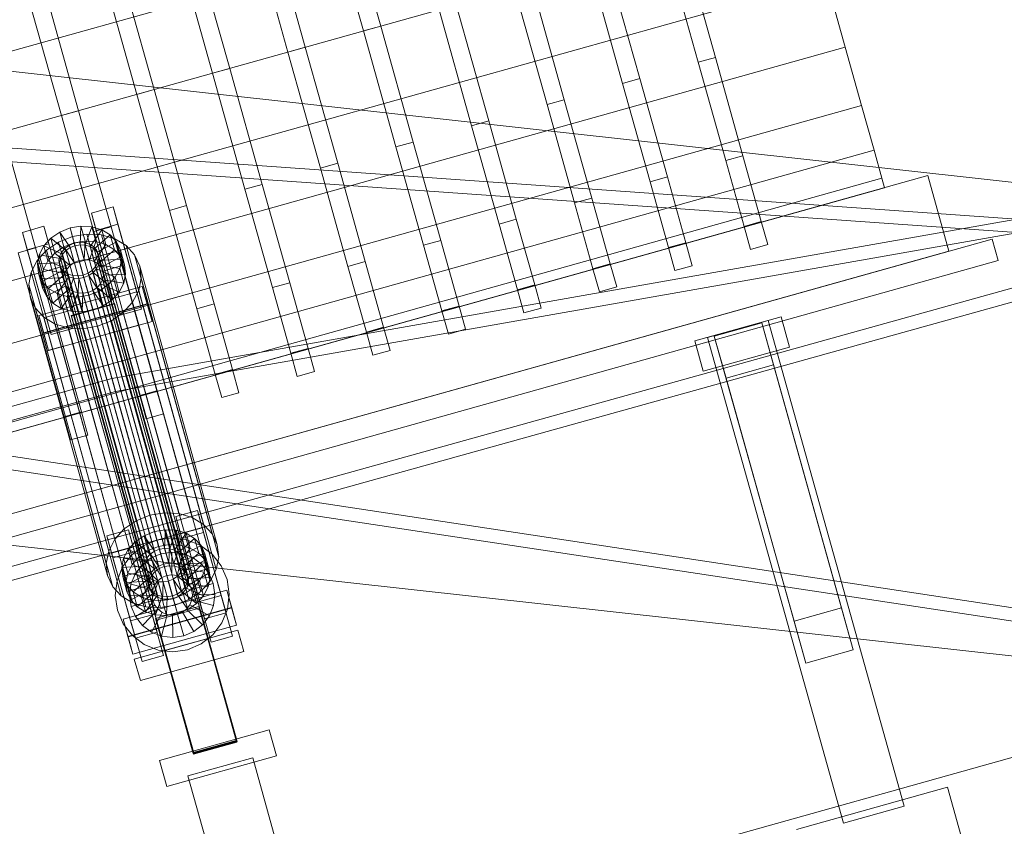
# Model space of a CAD drawing. Header units: millimetres. Extents: x -4738 to 65662, y -68080 to 6847.
# Tile 796 of 1056: x 9404 to 9844, y 2657 to 3016. Entities that reach past the tile are written whole.
import ezdxf

# ---------------------------------------------------------------- set-up
doc = ezdxf.new("R2010")
doc.units = ezdxf.units.MM
for name, color, linetype, lineweight in [('COTAS_O', 1, 'Continuous', 0), ('COTAS_P', 1, 'Continuous', 0), ('lateral_C01', 7, 'Continuous', 0)]:
    doc.layers.add(name, color=color, linetype=linetype, lineweight=lineweight)
doc.dimstyles.new('R19_100', dxfattribs={"dimtxt": 250, "dimasz": 150, "dimexe": 150, "dimexo": 80, "dimgap": 100, "dimtad": 1, "dimtih": 1, "dimtoh": 1, "dimdsep": 46, "dimcen": 0.09, "dimadec": 0, "dimazin": 0, "dimtfac": 1, "dimtdec": 4, "dimtofl": 0, "dimtmove": 0, "dimatfit": 3, "dimfxl": 1, "dimtolj": 1, "dimtzin": 0, "dimarcsym": 0})

# ---------------------------------------------------------------- blocks, each defined once
blk = doc.blocks.new('DIM_R31_1')
at = {"layer": 'COTAS_P'}
for p, q in [((9950.73, 3666.67), (9794.15, 3669.56)), ((807.35, 1106.67), (9950.73, 3666.67)), ((9950.73, 3666.67), (9818.41, 3582.9)), ((10193.38, 2800), (9950.73, 3666.67)), ((807.35, 1106.67), (939.66, 1190.45)), ((1050, 240), (807.35, 1106.67)), ((807.35, 1106.67), (963.92, 1103.78))]:
    blk.add_line(p, q, dxfattribs=at)
blk.add_text('9495 P', height=250, rotation=15.6414, dxfattribs=at).set_placement((5352.08, 2482.97))
blk = doc.blocks.new('DIM_R31_25')
at = {"layer": 'COTAS_O'}
for p, q in [((9808.38, 2300), (10508.38, 2300)), ((10508.38, 2300), (10463.38, 2150)), ((10508.38, 1100), (10508.38, 2300)), ((10508.38, 2300), (10553.38, 2150)), ((10508.38, 1100), (10463.38, 1250)), ((10508.38, 1100), (10553.38, 1250)), ((9808.38, 1100), (10508.38, 1100))]:
    blk.add_line(p, q, dxfattribs=at)
blk.add_text('1200 O', height=250, rotation=90, dxfattribs=at).set_placement((10408.38, 1700))

msp = doc.modelspace()

# ---------------------------------------------------------------- linework, layer by layer
at = {"layer": 'lateral_C01'}
for p, q in [((9283.941, 2969.733), (9746.165, 3099.148)), ((9755.237, 3066.748), (9293.012, 2937.332)), ((9557.828, 3011.476), (9543.342, 3063.215)), ((9565.532, 3013.633), (9551.046, 3065.372)), ((9524.125, 3002.04), (9509.638, 3053.779)), ((9531.828, 3004.197), (9517.342, 3055.936)), ((9707.13, 2997.483), (9692.644, 3049.223)), ((9700.348, 3051.379), (9714.834, 2999.64)), ((9490.421, 2992.603), (9475.935, 3044.342)), ((9498.124, 2994.76), (9483.638, 3046.499)), ((9666.644, 3041.943), (9681.13, 2990.204)), ((9464.42, 2985.324), (9449.934, 3037.063)), ((9673.426, 2988.047), (9658.94, 3039.786)), ((9302.084, 2904.932), (9764.308, 3034.347)), ((9456.717, 2983.167), (9442.231, 3034.906)), ((9632.94, 3032.506), (9647.426, 2980.767)), ((9764.308, 3034.347), (9772.762, 3004.155)), ((9430.717, 2975.887), (9416.23, 3027.626)), ((9639.722, 2978.61), (9625.236, 3030.349)), ((9423.013, 2973.73), (9408.527, 3025.469)), ((9599.236, 3023.07), (9613.722, 2971.331)), ((9606.018, 2969.174), (9591.532, 3020.913)), ((9208.272, 3014.733), (10204.939, 2904.362)), ((9565.532, 3013.633), (9557.828, 3011.476)), ((9565.532, 3013.633), (9580.018, 2961.894)), ((9572.314, 2959.737), (9557.828, 3011.476)), ((9310.537, 2874.739), (9772.762, 3004.155)), ((9531.828, 3004.197), (9524.125, 3002.04)), ((9538.611, 2950.301), (9524.125, 3002.04)), ((9531.828, 3004.197), (9546.314, 2952.458)), ((9772.762, 3004.155), (9780.021, 2978.228)), ((9707.13, 2997.483), (9714.834, 2999.64)), ((9707.13, 2997.483), (9719.411, 2953.621)), ((9714.834, 2999.64), (9727.114, 2955.778)), ((9498.124, 2994.76), (9490.421, 2992.603)), ((9504.907, 2940.864), (9490.421, 2992.603)), ((9498.124, 2994.76), (9512.61, 2943.021)), ((9673.426, 2988.047), (9681.13, 2990.204)), ((9673.426, 2988.047), (9685.707, 2944.185)), ((9681.13, 2990.204), (9693.411, 2946.342)), ((9464.42, 2985.324), (9456.717, 2983.167)), ((9471.203, 2931.428), (9456.717, 2983.167)), ((9464.42, 2985.324), (9478.907, 2933.585)), ((10143.539, 2979.197), (9445.582, 2856.506)), ((9464.026, 2790.194), (10143.539, 2979.197)), ((9639.722, 2978.61), (9647.426, 2980.767)), ((9639.722, 2978.61), (9652.003, 2934.748)), ((9647.426, 2980.767), (9659.707, 2936.905)), ((9317.796, 2848.812), (9780.021, 2978.228)), ((9430.717, 2975.887), (9423.013, 2973.73)), ((9430.717, 2975.887), (9445.203, 2924.148)), ((9780.021, 2978.228), (9785.591, 2958.333)), ((9201.146, 2973.215), (10200.626, 2902.745)), ((9437.499, 2921.991), (9423.013, 2973.73)), ((9447.19, 2850.726), (10145.146, 2973.417)), ((10145.146, 2973.417), (9465.634, 2784.414)), ((9606.018, 2969.174), (9613.722, 2971.331)), ((9613.722, 2971.331), (9626.003, 2927.468)), ((9200.724, 2967.229), (10200.204, 2896.76)), ((9397.013, 2966.451), (9411.499, 2914.711)), ((9606.018, 2969.174), (9618.299, 2925.312)), ((9572.314, 2959.737), (9580.018, 2961.894)), ((9580.018, 2961.894), (9592.299, 2918.032)), ((9323.366, 2828.918), (9785.591, 2958.333)), ((9572.314, 2959.737), (9584.595, 2915.875)), ((9785.591, 2958.333), (9789.093, 2945.827)), ((9538.611, 2950.301), (9546.314, 2952.458)), ((9546.314, 2952.458), (9558.595, 2908.595)), ((9719.411, 2953.621), (9727.114, 2955.778)), ((9719.411, 2953.621), (9727.616, 2924.313)), ((9727.114, 2955.778), (9735.32, 2926.47)), ((9538.611, 2950.301), (9550.891, 2906.438)), ((9308.803, 2806.754), (9809.546, 2946.954)), ((9326.868, 2816.412), (9789.093, 2945.827)), ((9685.707, 2944.185), (9693.411, 2946.342)), ((9685.707, 2944.185), (9693.913, 2914.877)), ((9693.411, 2946.342), (9701.616, 2917.034)), ((9789.093, 2945.827), (9790.287, 2941.562)), ((9818.983, 2913.25), (9809.546, 2946.954)), ((9328.062, 2812.146), (9790.287, 2941.562)), ((9504.907, 2940.864), (9512.61, 2943.021)), ((9504.907, 2940.864), (9517.187, 2897.002)), ((9512.61, 2943.021), (9524.891, 2899.159)), ((9652.003, 2934.748), (9659.707, 2936.905)), ((9652.003, 2934.748), (9660.209, 2905.44)), ((9659.707, 2936.905), (9667.912, 2907.597)), ((9436.437, 2930.254), (9446.067, 2932.95)), ((9438.589, 2922.517), (9436.437, 2930.254)), ((9436.437, 2930.254), (9447.07, 2892.399)), ((9446.067, 2932.95), (9448.219, 2925.213)), ((9456.7, 2895.095), (9446.067, 2932.95)), ((9471.203, 2931.428), (9478.907, 2933.585)), ((9471.203, 2931.428), (9483.484, 2887.565)), ((9478.907, 2933.585), (9491.187, 2889.722)), ((9618.299, 2925.312), (9626.003, 2927.468)), ((9626.003, 2927.468), (9634.209, 2898.161)), ((9727.616, 2924.313), (9735.32, 2926.47)), ((9735.32, 2926.47), (9738.202, 2916.179)), ((9405.622, 2921.626), (9415.252, 2924.322)), ((9407.774, 2913.889), (9405.622, 2921.626)), ((9405.622, 2921.626), (9416.255, 2883.771)), ((9415.252, 2924.322), (9417.404, 2916.586)), ((9425.885, 2886.468), (9415.252, 2924.322)), ((9418.3, 2919.012), (9422.292, 2921.744)), ((9422.292, 2921.744), (9426.884, 2923.581)), ((9426.924, 2914.824), (9422.292, 2921.744)), ((9422.292, 2921.744), (9424.137, 2915.113)), ((9426.884, 2923.581), (9431.763, 2924.396)), ((9429.099, 2915.694), (9426.884, 2923.581)), ((9426.884, 2923.581), (9428.729, 2916.949)), ((9431.41, 2916.08), (9431.763, 2924.396)), ((9431.763, 2924.396), (9436.596, 2924.134)), ((9431.763, 2924.396), (9433.608, 2917.765)), ((9433.7, 2915.957), (9436.596, 2924.134)), ((9435.812, 2915.331), (9441.054, 2922.814)), ((9436.596, 2924.134), (9441.054, 2922.814)), ((9436.596, 2924.134), (9438.441, 2917.503)), ((9437.499, 2921.991), (9445.203, 2924.148)), ((9437.499, 2921.991), (9449.78, 2878.129)), ((9448.219, 2925.213), (9438.589, 2922.517)), ((9449.222, 2884.663), (9438.589, 2922.517)), ((9441.054, 2922.814), (9444.834, 2920.525)), ((9441.054, 2922.814), (9442.899, 2916.183)), ((9445.203, 2924.148), (9457.483, 2880.286)), ((9448.219, 2925.213), (9458.851, 2887.359)), ((9618.299, 2925.312), (9626.505, 2896.004)), ((9727.616, 2924.313), (9730.498, 2914.022)), ((9106.386, 2713.735), (9838.242, 2918.642)), ((9415.179, 2915.57), (9418.3, 2919.012)), ((9416.45, 2913.679), (9421.787, 2917.331)), ((9425.033, 2913.53), (9418.3, 2919.012)), ((9418.3, 2919.012), (9420.144, 2912.381)), ((9421.787, 2917.331), (9427.926, 2919.786)), ((9421.787, 2917.331), (9456.37, 2792.997)), ((9428.729, 2916.949), (9424.137, 2915.113)), ((9427.926, 2919.786), (9434.448, 2920.876)), ((9427.926, 2919.786), (9462.509, 2795.452)), ((9433.608, 2917.765), (9428.729, 2916.949)), ((9428.729, 2916.949), (9430.944, 2909.063)), ((9428.792, 2916.799), (9431.103, 2917.186)), ((9431.103, 2917.186), (9433.392, 2917.062)), ((9431.103, 2917.186), (9471.219, 2772.957)), ((9433.608, 2917.765), (9433.255, 2909.449)), ((9433.392, 2917.062), (9435.504, 2916.436)), ((9433.392, 2917.062), (9473.509, 2772.834)), ((9438.441, 2917.503), (9433.608, 2917.765)), ((9434.448, 2920.876), (9440.909, 2920.527)), ((9434.448, 2920.876), (9469.031, 2796.541)), ((9438.441, 2917.503), (9435.544, 2909.325)), ((9437.602, 2914.247), (9444.834, 2920.525)), ((9442.899, 2916.183), (9438.441, 2917.503)), ((9438.948, 2912.777), (9447.677, 2917.423)), ((9440.909, 2920.527), (9446.869, 2918.762)), ((9440.909, 2920.527), (9475.492, 2796.192)), ((9444.834, 2920.525), (9447.677, 2917.423)), ((9444.834, 2920.525), (9446.678, 2913.894)), ((9446.869, 2918.762), (9451.921, 2915.701)), ((9446.869, 2918.762), (9481.452, 2794.427)), ((9447.677, 2917.423), (9449.389, 2913.719)), ((9447.677, 2917.423), (9449.521, 2910.792)), ((9584.595, 2915.875), (9592.299, 2918.032)), ((9592.299, 2918.032), (9600.505, 2888.724)), ((9693.913, 2914.877), (9701.616, 2917.034)), ((9701.616, 2917.034), (9704.498, 2906.742)), ((9840.938, 2909.013), (9838.242, 2918.642)), ((9318.239, 2773.05), (9818.983, 2913.25)), ((9403.795, 2912.555), (9411.499, 2914.711)), ((9403.795, 2912.555), (9416.076, 2868.692)), ((9417.404, 2916.586), (9407.774, 2913.889)), ((9418.407, 2876.035), (9407.774, 2913.889)), ((9411.499, 2914.711), (9423.78, 2870.849)), ((9412.278, 2909.077), (9416.45, 2913.679)), ((9413.143, 2911.652), (9415.179, 2915.57)), ((9423.555, 2911.9), (9415.179, 2915.57)), ((9415.179, 2915.57), (9417.024, 2908.938)), ((9416.45, 2913.679), (9451.033, 2789.344)), ((9417.404, 2916.586), (9428.036, 2878.731)), ((9424.137, 2915.113), (9420.144, 2912.381)), ((9422.283, 2911.149), (9423.248, 2913.005)), ((9423.248, 2913.005), (9424.726, 2914.635)), ((9423.248, 2913.005), (9463.364, 2768.777)), ((9425.033, 2913.53), (9423.555, 2911.9)), ((9424.137, 2915.113), (9428.769, 2908.193)), ((9424.726, 2914.635), (9426.617, 2915.93)), ((9424.726, 2914.635), (9464.842, 2770.407)), ((9426.924, 2914.824), (9425.033, 2913.53)), ((9426.878, 2906.899), (9425.033, 2913.53)), ((9426.617, 2915.93), (9428.792, 2916.799)), ((9426.617, 2915.93), (9466.733, 2771.701)), ((9429.099, 2915.694), (9426.924, 2914.824)), ((9428.769, 2908.193), (9426.924, 2914.824)), ((9428.792, 2916.799), (9468.908, 2772.571)), ((9431.41, 2916.08), (9429.099, 2915.694)), ((9430.944, 2909.063), (9429.099, 2915.694)), ((9433.7, 2915.957), (9431.41, 2916.08)), ((9433.255, 2909.449), (9431.41, 2916.08)), ((9435.812, 2915.331), (9433.7, 2915.957)), ((9435.544, 2909.325), (9433.7, 2915.957)), ((9435.504, 2916.436), (9437.294, 2915.352)), ((9435.504, 2916.436), (9475.621, 2772.208)), ((9437.602, 2914.247), (9435.812, 2915.331)), ((9437.656, 2908.7), (9435.812, 2915.331)), ((9437.294, 2915.352), (9438.641, 2913.883)), ((9437.294, 2915.352), (9477.411, 2771.124)), ((9438.948, 2912.777), (9437.602, 2914.247)), ((9439.446, 2907.616), (9437.602, 2914.247)), ((9442.899, 2916.183), (9437.656, 2908.7)), ((9438.641, 2913.883), (9439.452, 2912.128)), ((9438.641, 2913.883), (9478.757, 2769.654)), ((9439.76, 2911.023), (9438.948, 2912.777)), ((9440.793, 2906.146), (9438.948, 2912.777)), ((9446.678, 2913.894), (9439.446, 2907.616)), ((9449.389, 2913.719), (9439.76, 2911.023)), ((9446.678, 2913.894), (9442.899, 2916.183)), ((9449.521, 2910.792), (9446.678, 2913.894)), ((9451.234, 2907.088), (9449.389, 2913.719)), ((9449.389, 2913.719), (9449.855, 2909.667)), ((9451.921, 2915.701), (9455.722, 2911.554)), ((9451.921, 2915.701), (9486.505, 2791.367)), ((9584.595, 2915.875), (9592.801, 2886.567)), ((9693.913, 2914.877), (9696.794, 2904.585)), ((9730.498, 2914.022), (9738.202, 2916.179)), ((9109.083, 2704.105), (9840.938, 2909.013)), ((9409.557, 2903.84), (9412.278, 2909.077)), ((9412.278, 2909.077), (9446.861, 2784.742)), ((9412.331, 2907.527), (9413.143, 2911.652)), ((9422.591, 2910.044), (9413.143, 2911.652)), ((9413.143, 2911.652), (9414.988, 2905.021)), ((9417.024, 2908.938), (9414.988, 2905.021)), ((9420.144, 2912.381), (9417.024, 2908.938)), ((9417.024, 2908.938), (9425.399, 2905.268)), ((9420.144, 2912.381), (9426.878, 2906.899)), ((9421.898, 2909.195), (9422.283, 2911.149)), ((9422.119, 2907.275), (9421.898, 2909.195)), ((9421.898, 2909.195), (9462.015, 2764.967)), ((9422.591, 2910.044), (9422.206, 2908.09)), ((9422.283, 2911.149), (9462.4, 2766.921)), ((9423.555, 2911.9), (9422.591, 2910.044)), ((9424.435, 2903.413), (9422.591, 2910.044)), ((9425.399, 2905.268), (9423.555, 2911.9)), ((9426.878, 2906.899), (9428.769, 2908.193)), ((9428.769, 2908.193), (9430.944, 2909.063)), ((9430.944, 2909.063), (9433.255, 2909.449)), ((9433.255, 2909.449), (9435.544, 2909.325)), ((9435.544, 2909.325), (9437.656, 2908.7)), ((9437.656, 2908.7), (9439.446, 2907.616)), ((9439.288, 2908.254), (9438.324, 2906.399)), ((9439.673, 2910.209), (9439.288, 2908.254)), ((9439.288, 2908.254), (9479.404, 2764.026)), ((9439.452, 2912.128), (9439.673, 2910.209)), ((9479.569, 2767.9), (9439.452, 2912.128)), ((9439.595, 2907.149), (9439.98, 2909.103)), ((9439.673, 2910.209), (9479.789, 2765.98)), ((9439.76, 2911.023), (9441.604, 2904.392)), ((9439.98, 2909.103), (9439.76, 2911.023)), ((9439.98, 2909.103), (9449.855, 2909.667)), ((9441.825, 2902.472), (9439.98, 2909.103)), ((9449.521, 2910.792), (9440.793, 2906.146)), ((9449.855, 2909.667), (9449.043, 2905.541)), ((9451.234, 2907.088), (9449.521, 2910.792)), ((9449.855, 2909.667), (9451.7, 2903.035)), ((9455.722, 2911.554), (9458.012, 2906.603)), ((9455.722, 2911.554), (9490.305, 2787.22)), ((9550.891, 2906.438), (9558.595, 2908.595)), ((9558.595, 2908.595), (9566.801, 2879.288)), ((9408.47, 2898.325), (9409.557, 2903.84)), ((9409.557, 2903.84), (9444.14, 2779.505)), ((9422.206, 2908.09), (9412.331, 2907.527)), ((9412.331, 2907.527), (9414.175, 2900.895)), ((9412.797, 2903.474), (9412.331, 2907.527)), ((9422.426, 2906.17), (9412.797, 2903.474)), ((9414.988, 2905.021), (9414.175, 2900.895)), ((9423.238, 2904.416), (9414.509, 2899.77)), ((9414.988, 2905.021), (9424.435, 2903.413)), ((9422.93, 2905.521), (9422.119, 2907.275)), ((9422.119, 2907.275), (9462.235, 2763.047)), ((9424.05, 2901.459), (9422.206, 2908.09)), ((9422.206, 2908.09), (9422.426, 2906.17)), ((9424.271, 2899.539), (9422.426, 2906.17)), ((9422.426, 2906.17), (9423.238, 2904.416)), ((9424.277, 2904.052), (9422.93, 2905.521)), ((9422.93, 2905.521), (9463.047, 2761.293)), ((9425.082, 2897.785), (9423.238, 2904.416)), ((9423.238, 2904.416), (9424.584, 2902.946)), ((9426.067, 2902.967), (9424.277, 2904.052)), ((9424.277, 2904.052), (9464.393, 2759.823)), ((9424.435, 2903.413), (9425.399, 2905.268)), ((9425.399, 2905.268), (9426.878, 2906.899)), ((9436.846, 2904.768), (9434.954, 2903.474)), ((9438.324, 2906.399), (9436.846, 2904.768)), ((9436.846, 2904.768), (9476.962, 2760.54)), ((9437.153, 2903.663), (9438.631, 2905.294)), ((9438.324, 2906.399), (9478.44, 2762.171)), ((9438.631, 2905.294), (9439.595, 2907.149)), ((9438.631, 2905.294), (9447.007, 2901.624)), ((9440.475, 2898.662), (9438.631, 2905.294)), ((9439.446, 2907.616), (9440.793, 2906.146)), ((9439.595, 2907.149), (9449.043, 2905.541)), ((9441.44, 2900.518), (9439.595, 2907.149)), ((9440.793, 2906.146), (9441.604, 2904.392)), ((9441.604, 2904.392), (9451.234, 2907.088)), ((9441.604, 2904.392), (9441.825, 2902.472)), ((9449.043, 2905.541), (9447.007, 2901.624)), ((9449.043, 2905.541), (9450.887, 2898.91)), ((9451.7, 2903.035), (9451.234, 2907.088)), ((9458.012, 2906.603), (9458.634, 2901.185)), ((9492.595, 2782.269), (9458.012, 2906.603)), ((9550.891, 2906.438), (9559.097, 2877.131)), ((9660.209, 2905.44), (9667.912, 2907.597)), ((9660.209, 2905.44), (9663.09, 2895.149)), ((9667.912, 2907.597), (9670.794, 2897.306)), ((9696.794, 2904.585), (9704.498, 2906.742)), ((9412.797, 2903.474), (9414.641, 2896.843)), ((9414.509, 2899.77), (9412.797, 2903.474)), ((9414.175, 2900.895), (9424.05, 2901.459)), ((9414.175, 2900.895), (9414.641, 2896.843)), ((9414.509, 2899.77), (9416.354, 2893.139)), ((9417.352, 2896.668), (9414.509, 2899.77)), ((9414.641, 2896.843), (9424.271, 2899.539)), ((9424.584, 2902.946), (9417.352, 2896.668)), ((9426.374, 2901.862), (9421.132, 2894.379)), ((9424.05, 2901.459), (9424.435, 2903.413)), ((9424.271, 2899.539), (9424.05, 2901.459)), ((9425.082, 2897.785), (9424.271, 2899.539)), ((9426.429, 2896.315), (9424.584, 2902.946)), ((9424.584, 2902.946), (9426.374, 2901.862)), ((9428.486, 2901.237), (9425.59, 2893.059)), ((9428.179, 2902.342), (9426.067, 2902.967)), ((9426.067, 2902.967), (9466.183, 2758.739)), ((9428.219, 2895.231), (9426.374, 2901.862)), ((9426.374, 2901.862), (9428.486, 2901.237)), ((9430.468, 2902.218), (9428.179, 2902.342)), ((9428.179, 2902.342), (9468.295, 2758.113)), ((9430.331, 2894.605), (9428.486, 2901.237)), ((9428.486, 2901.237), (9430.776, 2901.113)), ((9430.776, 2901.113), (9430.423, 2892.797)), ((9432.779, 2902.604), (9430.468, 2902.218)), ((9430.468, 2902.218), (9470.585, 2757.99)), ((9430.776, 2901.113), (9433.087, 2901.499)), ((9432.62, 2894.482), (9430.776, 2901.113)), ((9434.954, 2903.474), (9432.779, 2902.604)), ((9432.779, 2902.604), (9472.896, 2758.376)), ((9433.087, 2901.499), (9435.262, 2902.369)), ((9433.087, 2901.499), (9435.302, 2893.613)), ((9434.931, 2894.868), (9433.087, 2901.499)), ((9434.954, 2903.474), (9475.071, 2759.246)), ((9435.262, 2902.369), (9437.153, 2903.663)), ((9435.262, 2902.369), (9439.894, 2895.449)), ((9437.106, 2895.738), (9435.262, 2902.369)), ((9437.153, 2903.663), (9443.886, 2898.181)), ((9438.997, 2897.032), (9437.153, 2903.663)), ((9441.44, 2900.518), (9440.475, 2898.662)), ((9441.825, 2902.472), (9441.44, 2900.518)), ((9450.887, 2898.91), (9441.44, 2900.518)), ((9451.7, 2903.035), (9441.825, 2902.472)), ((9447.007, 2901.624), (9443.886, 2898.181)), ((9447.007, 2901.624), (9448.851, 2894.992)), ((9450.887, 2898.91), (9451.7, 2903.035)), ((9458.634, 2901.185), (9457.548, 2895.67)), ((9458.634, 2901.185), (9493.218, 2776.851)), ((9409.093, 2892.907), (9408.47, 2898.325)), ((9408.47, 2898.325), (9443.053, 2773.99)), ((9412.923, 2884.54), (9459.145, 2897.481)), ((9414.641, 2896.843), (9416.354, 2893.139)), ((9416.354, 2893.139), (9425.082, 2897.785)), ((9417.352, 2896.668), (9419.197, 2890.037)), ((9421.132, 2894.379), (9417.352, 2896.668)), ((9419.197, 2890.037), (9426.429, 2896.315)), ((9422.976, 2887.748), (9428.219, 2895.231)), ((9426.429, 2896.315), (9425.082, 2897.785)), ((9428.219, 2895.231), (9426.429, 2896.315)), ((9430.331, 2894.605), (9428.219, 2895.231)), ((9437.106, 2895.738), (9434.931, 2894.868)), ((9439.894, 2895.449), (9435.302, 2893.613)), ((9438.997, 2897.032), (9437.106, 2895.738)), ((9441.738, 2888.818), (9437.106, 2895.738)), ((9440.475, 2898.662), (9438.997, 2897.032)), ((9445.731, 2891.55), (9438.997, 2897.032)), ((9443.886, 2898.181), (9439.894, 2895.449)), ((9439.894, 2895.449), (9441.738, 2888.818)), ((9448.851, 2894.992), (9440.475, 2898.662)), ((9443.886, 2898.181), (9445.731, 2891.55)), ((9445.731, 2891.55), (9448.851, 2894.992)), ((9456.7, 2895.095), (9447.07, 2892.399)), ((9448.851, 2894.992), (9450.887, 2898.91)), ((9457.548, 2895.67), (9454.826, 2890.433)), ((9458.851, 2887.359), (9456.7, 2895.095)), ((9457.548, 2895.67), (9492.131, 2771.335)), ((9459.145, 2897.481), (9461.297, 2889.745)), ((9461.361, 2889.595), (9459.145, 2897.481)), ((9517.187, 2897.002), (9524.891, 2899.159)), ((9517.187, 2897.002), (9525.393, 2867.694)), ((9524.891, 2899.159), (9533.097, 2869.851)), ((9626.505, 2896.004), (9634.209, 2898.161)), ((9626.505, 2896.004), (9629.386, 2885.712)), ((9634.209, 2898.161), (9637.09, 2887.869)), ((9663.09, 2895.149), (9670.794, 2897.306)), ((9411.383, 2887.956), (9409.093, 2892.907)), ((9409.093, 2892.907), (9443.676, 2768.572)), ((9416.354, 2893.139), (9419.197, 2890.037)), ((9421.132, 2894.379), (9422.976, 2887.748)), ((9425.59, 2893.059), (9421.132, 2894.379)), ((9425.59, 2893.059), (9427.434, 2886.428)), ((9430.423, 2892.797), (9425.59, 2893.059)), ((9427.434, 2886.428), (9430.331, 2894.605)), ((9432.62, 2894.482), (9430.331, 2894.605)), ((9435.302, 2893.613), (9430.423, 2892.797)), ((9430.423, 2892.797), (9432.267, 2886.166)), ((9432.267, 2886.166), (9432.62, 2894.482)), ((9434.931, 2894.868), (9432.62, 2894.482)), ((9437.146, 2886.981), (9434.931, 2894.868)), ((9435.302, 2893.613), (9437.146, 2886.981)), ((9441.738, 2888.818), (9445.731, 2891.55)), ((9447.07, 2892.399), (9449.222, 2884.663)), ((9415.183, 2883.809), (9411.383, 2887.956)), ((9411.383, 2887.956), (9445.966, 2763.621)), ((9461.297, 2889.745), (9415.075, 2876.803)), ((9461.361, 2889.595), (9415.138, 2876.654)), ((9425.885, 2886.468), (9416.255, 2883.771)), ((9419.197, 2890.037), (9422.976, 2887.748)), ((9422.976, 2887.748), (9427.434, 2886.428)), ((9428.036, 2878.731), (9425.885, 2886.468)), ((9427.434, 2886.428), (9432.267, 2886.166)), ((9427.446, 2884.569), (9446.705, 2889.961)), ((9446.774, 2889.716), (9427.515, 2884.323)), ((9432.267, 2886.166), (9437.146, 2886.981)), ((9437.146, 2886.981), (9441.738, 2888.818)), ((9446.705, 2889.961), (9446.774, 2889.716)), ((9501.337, 2694.851), (9446.705, 2889.961)), ((9446.774, 2889.716), (9501.406, 2694.605)), ((9449.222, 2884.663), (9458.851, 2887.359)), ((9454.826, 2890.433), (9450.655, 2885.832)), ((9454.826, 2890.433), (9489.409, 2766.098)), ((9461.297, 2889.745), (9463.512, 2881.859)), ((9463.512, 2881.859), (9461.361, 2889.595)), ((9483.484, 2887.565), (9491.187, 2889.722)), ((9483.484, 2887.565), (9491.689, 2858.258)), ((9491.187, 2889.722), (9499.393, 2860.414)), ((9592.801, 2886.567), (9600.505, 2888.724)), ((9592.801, 2886.567), (9595.682, 2876.276)), ((9600.505, 2888.724), (9603.386, 2878.433)), ((9629.386, 2885.712), (9637.09, 2887.869)), ((9415.075, 2876.803), (9412.923, 2884.54)), ((9412.923, 2884.54), (9415.138, 2876.654)), ((9420.235, 2880.748), (9415.183, 2883.809)), ((9415.183, 2883.809), (9449.766, 2759.474)), ((9416.255, 2883.771), (9418.407, 2876.035)), ((9417.29, 2868.917), (9463.512, 2881.859)), ((9427.515, 2884.323), (9427.446, 2884.569)), ((9482.078, 2689.458), (9427.446, 2884.569)), ((9482.146, 2689.213), (9427.515, 2884.323)), ((9445.318, 2882.179), (9439.179, 2879.724)), ((9450.655, 2885.832), (9445.318, 2882.179)), ((9445.318, 2882.179), (9479.901, 2757.844)), ((9450.655, 2885.832), (9485.238, 2761.497)), ((9705.584, 2873.193), (9744.102, 2883.977)), ((9711.361, 2874.81), (9738.324, 2882.359)), ((9798.988, 2665.692), (9738.324, 2882.359)), ((9747.877, 2870.496), (9744.102, 2883.977)), ((9418.407, 2876.035), (9428.036, 2878.731)), ((9426.195, 2878.983), (9420.235, 2880.748)), ((9420.235, 2880.748), (9454.818, 2756.414)), ((9432.657, 2878.634), (9426.195, 2878.983)), ((9426.195, 2878.983), (9460.778, 2754.649)), ((9439.179, 2879.724), (9432.657, 2878.634)), ((9432.657, 2878.634), (9467.24, 2754.299)), ((9439.179, 2879.724), (9473.762, 2755.389)), ((9449.78, 2878.129), (9457.483, 2880.286)), ((9449.78, 2878.129), (9457.985, 2848.821)), ((9457.483, 2880.286), (9465.689, 2850.978)), ((9559.097, 2877.131), (9566.801, 2879.288)), ((9566.801, 2879.288), (9569.682, 2868.996)), ((9595.682, 2876.276), (9603.386, 2878.433)), ((9714.324, 2875.357), (9735.509, 2881.288)), ((9735.509, 2881.288), (9740.754, 2862.554)), ((9771.098, 2754.176), (9735.509, 2881.288)), ((9417.29, 2868.917), (9415.075, 2876.803)), ((9415.138, 2876.654), (9417.29, 2868.917)), ((9559.097, 2877.131), (9561.979, 2866.839)), ((9705.584, 2873.193), (9709.358, 2859.711)), ((9711.361, 2874.81), (9772.025, 2658.142)), ((9719.569, 2856.622), (9714.324, 2875.357)), ((9714.324, 2875.357), (9749.913, 2748.245)), ((9416.076, 2868.692), (9423.78, 2870.849)), ((9416.076, 2868.692), (9424.282, 2839.384)), ((9423.78, 2870.849), (9431.985, 2841.541)), ((9525.393, 2867.694), (9533.097, 2869.851)), ((9533.097, 2869.851), (9535.978, 2859.559)), ((9561.979, 2866.839), (9569.682, 2868.996)), ((9709.358, 2859.711), (9747.877, 2870.496)), ((9525.393, 2867.694), (9528.275, 2857.403)), ((9491.689, 2858.258), (9499.393, 2860.414)), ((9499.393, 2860.414), (9502.275, 2850.123)), ((9740.754, 2862.554), (9719.569, 2856.622)), ((9776.344, 2735.442), (9740.754, 2862.554)), ((9445.582, 2856.506), (9012.039, 2735.919)), ((9464.026, 2790.194), (9445.582, 2856.506)), ((9445.582, 2856.506), (9447.19, 2850.726)), ((9491.689, 2858.258), (9494.571, 2847.966)), ((9528.275, 2857.403), (9535.978, 2859.559)), ((9755.158, 2729.51), (9719.569, 2856.622)), ((9188.187, 2854.012), (10178.868, 2704.092)), ((9013.647, 2730.138), (9447.19, 2850.726)), ((9187.289, 2848.08), (10177.97, 2698.16)), ((9447.19, 2850.726), (9465.634, 2784.414)), ((9457.985, 2848.821), (9465.689, 2850.978)), ((9457.985, 2848.821), (9460.867, 2838.529)), ((9465.689, 2850.978), (9468.571, 2840.686)), ((9494.571, 2847.966), (9502.275, 2850.123)), ((9424.282, 2839.384), (9431.985, 2841.541)), ((9424.282, 2839.384), (9427.163, 2829.093)), ((9431.985, 2841.541), (9434.867, 2831.25)), ((9460.867, 2838.529), (9468.571, 2840.686)), ((9427.163, 2829.093), (9434.867, 2831.25)), ((9185.158, 2806.008), (10181.824, 2695.638)), ((9462.509, 2795.452), (9456.37, 2792.997)), ((9469.031, 2796.541), (9462.509, 2795.452)), ((9475.492, 2796.192), (9469.031, 2796.541)), ((9474.094, 2794.867), (9483.724, 2797.563)), ((9476.246, 2787.13), (9474.094, 2794.867)), ((9474.094, 2794.867), (9484.727, 2757.012)), ((9481.452, 2794.427), (9475.492, 2796.192)), ((9486.505, 2791.367), (9481.452, 2794.427)), ((9483.724, 2797.563), (9485.876, 2789.827)), ((9494.357, 2759.709), (9483.724, 2797.563)), ((9030.483, 2669.607), (9464.026, 2790.194)), ((9456.37, 2792.997), (9451.033, 2789.344)), ((9485.876, 2789.827), (9476.246, 2787.13)), ((9485.876, 2789.827), (9496.509, 2751.972)), ((9490.305, 2787.22), (9486.505, 2791.367)), ((9443.279, 2786.239), (9452.909, 2788.935)), ((9445.431, 2778.503), (9443.279, 2786.239)), ((9443.279, 2786.239), (9453.912, 2748.385)), ((9451.033, 2789.344), (9446.861, 2784.742)), ((9452.909, 2788.935), (9455.061, 2781.199)), ((9463.542, 2751.081), (9452.909, 2788.935)), ((9455.957, 2783.625), (9459.949, 2786.358)), ((9459.949, 2786.358), (9464.541, 2788.194)), ((9464.581, 2779.438), (9459.949, 2786.358)), ((9459.949, 2786.358), (9461.794, 2779.726)), ((9464.541, 2788.194), (9469.42, 2789.009)), ((9466.757, 2780.308), (9464.541, 2788.194)), ((9464.541, 2788.194), (9466.386, 2781.563)), ((9465.634, 2784.414), (9472.198, 2785.353)), ((9469.068, 2780.694), (9469.42, 2789.009)), ((9469.42, 2789.009), (9474.253, 2788.748)), ((9469.42, 2789.009), (9471.265, 2782.378)), ((9471.357, 2780.57), (9474.253, 2788.748)), ((9472.198, 2785.353), (9478.781, 2784.561)), ((9473.469, 2779.945), (9478.712, 2787.427)), ((9474.253, 2788.748), (9478.712, 2787.427)), ((9474.253, 2788.748), (9476.098, 2782.117)), ((9486.879, 2749.276), (9476.246, 2787.13)), ((9476.874, 2785.068), (9486.503, 2787.765)), ((9478.712, 2787.427), (9482.491, 2785.138)), ((9478.712, 2787.427), (9480.556, 2780.796)), ((9499.445, 2741.542), (9486.503, 2787.765)), ((9492.595, 2782.269), (9490.305, 2787.22)), ((9465.634, 2784.414), (9032.091, 2663.826)), ((9446.861, 2784.742), (9444.14, 2779.505)), ((9455.061, 2781.199), (9445.431, 2778.503)), ((9452.837, 2780.183), (9455.957, 2783.625)), ((9454.322, 2777.713), (9459.537, 2781.808)), ((9455.061, 2781.199), (9465.694, 2743.345)), ((9462.69, 2778.143), (9455.957, 2783.625)), ((9455.957, 2783.625), (9457.801, 2776.994)), ((9459.537, 2781.808), (9465.634, 2784.414)), ((9466.386, 2781.563), (9461.794, 2779.726)), ((9471.265, 2782.378), (9466.386, 2781.563)), ((9466.386, 2781.563), (9468.601, 2773.676)), ((9471.265, 2782.378), (9470.912, 2774.063)), ((9476.098, 2782.117), (9471.265, 2782.378)), ((9476.098, 2782.117), (9473.201, 2773.939)), ((9475.259, 2778.86), (9482.491, 2785.138)), ((9480.556, 2780.796), (9475.313, 2773.313)), ((9480.556, 2780.796), (9476.098, 2782.117)), ((9476.606, 2777.391), (9485.334, 2782.036)), ((9476.874, 2785.068), (9489.815, 2738.846)), ((9478.781, 2784.561), (9484.935, 2782.092)), ((9484.335, 2778.507), (9480.556, 2780.796)), ((9482.491, 2785.138), (9485.334, 2782.036)), ((9482.491, 2785.138), (9484.335, 2778.507)), ((9484.935, 2782.092), (9490.24, 2778.115)), ((9485.334, 2782.036), (9487.047, 2778.333)), ((9485.334, 2782.036), (9487.178, 2775.405)), ((9493.218, 2776.851), (9492.595, 2782.269)), ((9444.14, 2779.505), (9443.053, 2773.99)), ((9456.064, 2740.648), (9445.431, 2778.503)), ((9446.059, 2776.441), (9455.688, 2779.137)), ((9446.059, 2776.441), (9459, 2730.218)), ((9450.344, 2772.407), (9454.322, 2777.713)), ((9450.801, 2776.266), (9452.837, 2780.183)), ((9461.212, 2776.513), (9452.837, 2780.183)), ((9452.837, 2780.183), (9454.681, 2773.552)), ((9457.801, 2776.994), (9454.681, 2773.552)), ((9468.63, 2732.914), (9455.688, 2779.137)), ((9461.794, 2779.726), (9457.801, 2776.994)), ((9457.801, 2776.994), (9464.535, 2771.512)), ((9461.212, 2776.513), (9460.248, 2774.657)), ((9462.69, 2778.143), (9461.212, 2776.513)), ((9463.057, 2769.882), (9461.212, 2776.513)), ((9461.794, 2779.726), (9466.426, 2772.807)), ((9464.581, 2779.438), (9462.69, 2778.143)), ((9464.535, 2771.512), (9462.69, 2778.143)), ((9462.798, 2776.301), (9467.359, 2778.251)), ((9466.757, 2780.308), (9464.581, 2779.438)), ((9466.426, 2772.807), (9464.581, 2779.438)), ((9469.068, 2780.694), (9466.757, 2780.308)), ((9468.601, 2773.676), (9466.757, 2780.308)), ((9467.359, 2778.251), (9472.269, 2778.953)), ((9470.056, 2768.621), (9467.359, 2778.251)), ((9471.357, 2780.57), (9469.068, 2780.694)), ((9470.912, 2774.063), (9469.068, 2780.694)), ((9473.469, 2779.945), (9471.357, 2780.57)), ((9473.201, 2773.939), (9471.357, 2780.57)), ((9472.381, 2768.954), (9472.269, 2778.953)), ((9472.269, 2778.953), (9477.194, 2778.361)), ((9475.259, 2778.86), (9473.469, 2779.945)), ((9475.313, 2773.313), (9473.469, 2779.945)), ((9474.714, 2768.673), (9477.194, 2778.361)), ((9476.606, 2777.391), (9475.259, 2778.86)), ((9477.103, 2772.229), (9475.259, 2778.86)), ((9477.417, 2775.636), (9476.606, 2777.391)), ((9478.45, 2770.76), (9476.606, 2777.391)), ((9476.895, 2767.799), (9481.797, 2776.514)), ((9484.335, 2778.507), (9477.103, 2772.229)), ((9477.194, 2778.361), (9481.797, 2776.514)), ((9487.047, 2778.333), (9477.417, 2775.636)), ((9481.797, 2776.514), (9485.766, 2773.539)), ((9487.178, 2775.405), (9484.335, 2778.507)), ((9488.891, 2771.701), (9487.047, 2778.333)), ((9487.047, 2778.333), (9487.512, 2774.28)), ((9490.24, 2778.115), (9494.336, 2772.9)), ((9492.131, 2771.335), (9493.218, 2776.851)), ((9443.053, 2773.99), (9443.676, 2768.572)), ((9447.876, 2766.253), (9450.344, 2772.407)), ((9449.988, 2772.14), (9450.801, 2776.266)), ((9459.863, 2772.703), (9449.988, 2772.14)), ((9449.988, 2772.14), (9451.832, 2765.509)), ((9450.454, 2768.087), (9449.988, 2772.14)), ((9460.248, 2774.657), (9450.801, 2776.266)), ((9450.801, 2776.266), (9452.645, 2769.634)), ((9454.681, 2773.552), (9452.645, 2769.634)), ((9454.681, 2773.552), (9463.057, 2769.882)), ((9455.922, 2769.27), (9458.898, 2773.238)), ((9458.898, 2773.238), (9462.798, 2776.301)), ((9466.047, 2766.247), (9458.898, 2773.238)), ((9460.248, 2774.657), (9459.863, 2772.703)), ((9461.707, 2766.072), (9459.863, 2772.703)), ((9459.863, 2772.703), (9460.083, 2770.783)), ((9462.092, 2768.026), (9460.248, 2774.657)), ((9467.895, 2767.698), (9462.798, 2776.301)), ((9464.535, 2771.512), (9466.426, 2772.807)), ((9466.426, 2772.807), (9468.601, 2773.676)), ((9468.908, 2772.571), (9466.733, 2771.701)), ((9468.601, 2773.676), (9470.912, 2774.063)), ((9471.219, 2772.957), (9468.908, 2772.571)), ((9470.912, 2774.063), (9473.201, 2773.939)), ((9473.509, 2772.834), (9471.219, 2772.957)), ((9473.201, 2773.939), (9475.313, 2773.313)), ((9475.621, 2772.208), (9473.509, 2772.834)), ((9475.313, 2773.313), (9477.103, 2772.229)), ((9477.411, 2771.124), (9475.621, 2772.208)), ((9477.103, 2772.229), (9478.45, 2770.76)), ((9477.253, 2771.762), (9477.638, 2773.717)), ((9477.417, 2775.636), (9479.261, 2769.005)), ((9477.638, 2773.717), (9477.417, 2775.636)), ((9477.638, 2773.717), (9487.512, 2774.28)), ((9479.482, 2767.086), (9477.638, 2773.717)), ((9487.178, 2775.405), (9478.45, 2770.76)), ((9478.774, 2766.389), (9485.766, 2773.539)), ((9485.766, 2773.539), (9488.829, 2769.638)), ((9487.512, 2774.28), (9486.7, 2770.154)), ((9488.891, 2771.701), (9487.178, 2775.405)), ((9487.512, 2774.28), (9489.357, 2767.649)), ((9494.336, 2772.9), (9496.941, 2766.803)), ((9443.676, 2768.572), (9445.966, 2763.621)), ((9460.083, 2770.783), (9450.454, 2768.087)), ((9450.454, 2768.087), (9452.298, 2761.456)), ((9452.167, 2764.384), (9450.454, 2768.087)), ((9452.645, 2769.634), (9451.832, 2765.509)), ((9460.895, 2769.029), (9452.167, 2764.384)), ((9452.645, 2769.634), (9462.092, 2768.026)), ((9454.076, 2764.666), (9455.922, 2769.27)), ((9464.638, 2764.367), (9455.922, 2769.27)), ((9461.928, 2764.152), (9460.083, 2770.783)), ((9460.083, 2770.783), (9460.895, 2769.029)), ((9462.739, 2762.398), (9460.895, 2769.029)), ((9460.895, 2769.029), (9462.241, 2767.56)), ((9461.707, 2766.072), (9462.092, 2768.026)), ((9462.092, 2768.026), (9463.057, 2769.882)), ((9463.364, 2768.777), (9462.4, 2766.921)), ((9463.057, 2769.882), (9464.535, 2771.512)), ((9464.842, 2770.407), (9463.364, 2768.777)), ((9466.733, 2771.701), (9464.842, 2770.407)), ((9466.047, 2766.247), (9467.895, 2767.698)), ((9467.895, 2767.698), (9470.056, 2768.621)), ((9470.056, 2768.621), (9472.381, 2768.954)), ((9472.381, 2768.954), (9474.714, 2768.673)), ((9472.919, 2766.982), (9474.81, 2768.276)), ((9474.714, 2768.673), (9476.895, 2767.799)), ((9474.81, 2768.276), (9476.288, 2769.907)), ((9474.81, 2768.276), (9481.543, 2762.795)), ((9476.654, 2761.645), (9474.81, 2768.276)), ((9476.288, 2769.907), (9477.253, 2771.762)), ((9476.288, 2769.907), (9484.664, 2766.237)), ((9478.133, 2763.276), (9476.288, 2769.907)), ((9476.895, 2767.799), (9478.774, 2766.389)), ((9477.253, 2771.762), (9486.7, 2770.154)), ((9479.097, 2765.131), (9477.253, 2771.762)), ((9478.757, 2769.654), (9477.411, 2771.124)), ((9478.45, 2770.76), (9479.261, 2769.005)), ((9479.569, 2767.9), (9478.757, 2769.654)), ((9479.261, 2769.005), (9488.891, 2771.701)), ((9479.261, 2769.005), (9479.482, 2767.086)), ((9489.357, 2767.649), (9479.482, 2767.086)), ((9479.789, 2765.98), (9479.569, 2767.9)), ((9480.225, 2764.541), (9488.829, 2769.638)), ((9486.7, 2770.154), (9484.664, 2766.237)), ((9486.7, 2770.154), (9488.544, 2763.523)), ((9488.544, 2763.523), (9489.357, 2767.649)), ((9488.829, 2769.638), (9490.778, 2765.077)), ((9489.357, 2767.649), (9488.891, 2771.701)), ((9489.409, 2766.098), (9492.131, 2771.335)), ((9445.966, 2763.621), (9449.766, 2759.474)), ((9447.084, 2759.67), (9447.876, 2766.253)), ((9451.832, 2765.509), (9461.707, 2766.072)), ((9451.832, 2765.509), (9452.298, 2761.456)), ((9452.167, 2764.384), (9454.011, 2757.752)), ((9455.009, 2761.281), (9452.167, 2764.384)), ((9452.298, 2761.456), (9461.928, 2764.152)), ((9453.483, 2759.742), (9454.076, 2764.666)), ((9463.763, 2762.186), (9454.076, 2764.666)), ((9462.241, 2767.56), (9455.009, 2761.281)), ((9464.032, 2766.475), (9458.789, 2758.992)), ((9461.928, 2764.152), (9461.707, 2766.072)), ((9462.739, 2762.398), (9461.928, 2764.152)), ((9462.4, 2766.921), (9462.015, 2764.967)), ((9462.015, 2764.967), (9462.235, 2763.047)), ((9464.086, 2760.928), (9462.241, 2767.56)), ((9462.241, 2767.56), (9464.032, 2766.475)), ((9466.143, 2765.85), (9463.247, 2757.672)), ((9463.763, 2762.186), (9464.638, 2764.367)), ((9465.876, 2759.844), (9464.032, 2766.475)), ((9464.032, 2766.475), (9466.143, 2765.85)), ((9464.638, 2764.367), (9466.047, 2766.247)), ((9467.988, 2759.219), (9466.143, 2765.85)), ((9466.143, 2765.85), (9468.433, 2765.726)), ((9468.433, 2765.726), (9468.08, 2757.411)), ((9468.433, 2765.726), (9470.744, 2766.112)), ((9470.277, 2759.095), (9468.433, 2765.726)), ((9470.744, 2766.112), (9472.919, 2766.982)), ((9470.744, 2766.112), (9472.959, 2758.226)), ((9472.588, 2759.481), (9470.744, 2766.112)), ((9472.919, 2766.982), (9477.551, 2760.062)), ((9474.763, 2760.351), (9472.919, 2766.982)), ((9478.133, 2763.276), (9476.654, 2761.645)), ((9479.097, 2765.131), (9478.133, 2763.276)), ((9486.508, 2759.606), (9478.133, 2763.276)), ((9478.44, 2762.171), (9479.404, 2764.026)), ((9478.774, 2766.389), (9480.225, 2764.541)), ((9479.482, 2767.086), (9479.097, 2765.131)), ((9488.544, 2763.523), (9479.097, 2765.131)), ((9479.404, 2764.026), (9479.789, 2765.98)), ((9480.225, 2764.541), (9481.149, 2762.381)), ((9490.778, 2765.077), (9481.149, 2762.381)), ((9484.664, 2766.237), (9481.543, 2762.795)), ((9484.664, 2766.237), (9486.508, 2759.606)), ((9485.238, 2761.497), (9489.409, 2766.098)), ((9486.508, 2759.606), (9488.544, 2763.523)), ((9490.778, 2765.077), (9491.481, 2760.167)), ((9496.941, 2766.803), (9497.88, 2760.239)), ((9448.023, 2753.106), (9447.084, 2759.67)), ((9449.766, 2759.474), (9454.818, 2756.414)), ((9450.58, 2749.153), (9496.803, 2762.095)), ((9452.298, 2761.456), (9454.011, 2757.752)), ((9463.483, 2759.854), (9453.483, 2759.742)), ((9454.186, 2754.832), (9453.483, 2759.742)), ((9454.011, 2757.752), (9462.739, 2762.398)), ((9455.009, 2761.281), (9456.854, 2754.65)), ((9458.789, 2758.992), (9455.009, 2761.281)), ((9456.854, 2754.65), (9464.086, 2760.928)), ((9458.789, 2758.992), (9460.633, 2752.361)), ((9463.247, 2757.672), (9458.789, 2758.992)), ((9460.633, 2752.361), (9465.876, 2759.844)), ((9462.235, 2763.047), (9463.047, 2761.293)), ((9464.086, 2760.928), (9462.739, 2762.398)), ((9463.047, 2761.293), (9464.393, 2759.823)), ((9463.483, 2759.854), (9463.763, 2762.186)), ((9463.815, 2757.528), (9463.483, 2759.854)), ((9465.876, 2759.844), (9464.086, 2760.928)), ((9464.393, 2759.823), (9466.183, 2758.739)), ((9465.091, 2751.041), (9467.988, 2759.219)), ((9467.988, 2759.219), (9465.876, 2759.844)), ((9470.277, 2759.095), (9467.988, 2759.219)), ((9469.925, 2750.779), (9470.277, 2759.095)), ((9472.588, 2759.481), (9470.277, 2759.095)), ((9474.763, 2760.351), (9472.588, 2759.481)), ((9474.803, 2751.595), (9472.588, 2759.481)), ((9472.896, 2758.376), (9475.071, 2759.246)), ((9477.551, 2760.062), (9472.959, 2758.226)), ((9476.654, 2761.645), (9474.763, 2760.351)), ((9479.395, 2753.431), (9474.763, 2760.351)), ((9475.071, 2759.246), (9476.962, 2760.54)), ((9483.388, 2756.164), (9476.654, 2761.645)), ((9476.962, 2760.54), (9478.44, 2762.171)), ((9481.543, 2762.795), (9477.551, 2760.062)), ((9477.551, 2760.062), (9479.395, 2753.431)), ((9479.901, 2757.844), (9485.238, 2761.497)), ((9481.149, 2762.381), (9481.482, 2760.055)), ((9481.482, 2760.055), (9481.201, 2757.722)), ((9481.482, 2760.055), (9491.481, 2760.167)), ((9481.543, 2762.795), (9483.388, 2756.164)), ((9483.388, 2756.164), (9486.508, 2759.606)), ((9494.357, 2759.709), (9484.727, 2757.012)), ((9491.481, 2760.167), (9490.889, 2755.243)), ((9496.509, 2751.972), (9494.357, 2759.709)), ((9496.803, 2762.095), (9498.954, 2754.358)), ((9499.018, 2754.208), (9496.803, 2762.095)), ((9497.88, 2760.239), (9497.089, 2753.655)), ((9454.011, 2757.752), (9456.854, 2754.65)), ((9463.815, 2757.528), (9454.186, 2754.832)), ((9456.135, 2750.271), (9454.186, 2754.832)), ((9454.818, 2756.414), (9460.778, 2754.649)), ((9464.739, 2755.367), (9456.135, 2750.271)), ((9456.854, 2754.65), (9460.633, 2752.361)), ((9460.778, 2754.649), (9467.24, 2754.299)), ((9463.247, 2757.672), (9465.091, 2751.041)), ((9468.08, 2757.411), (9463.247, 2757.672)), ((9464.739, 2755.367), (9463.815, 2757.528)), ((9466.19, 2753.52), (9464.739, 2755.367)), ((9465.026, 2749.459), (9484.285, 2754.852)), ((9466.183, 2758.739), (9468.295, 2758.113)), ((9467.24, 2754.299), (9473.762, 2755.389)), ((9472.959, 2758.226), (9468.08, 2757.411)), ((9468.08, 2757.411), (9469.925, 2750.779)), ((9468.295, 2758.113), (9470.585, 2757.99)), ((9470.585, 2757.99), (9472.896, 2758.376)), ((9472.959, 2758.226), (9474.803, 2751.595)), ((9473.762, 2755.389), (9479.901, 2757.844)), ((9480.326, 2755.542), (9478.917, 2753.662)), ((9479.395, 2753.431), (9483.388, 2756.164)), ((9481.201, 2757.722), (9480.326, 2755.542)), ((9480.326, 2755.542), (9489.042, 2750.639)), ((9481.201, 2757.722), (9490.889, 2755.243)), ((9484.285, 2754.852), (9484.509, 2754.053)), ((9501.028, 2695.064), (9484.285, 2754.852)), ((9484.727, 2757.012), (9486.879, 2749.276)), ((9490.889, 2755.243), (9489.042, 2750.639)), ((9450.629, 2747.009), (9448.023, 2753.106)), ((9498.954, 2754.358), (9452.732, 2741.417)), ((9499.018, 2754.208), (9452.795, 2741.267)), ((9463.542, 2751.081), (9453.912, 2748.385)), ((9459.198, 2746.37), (9456.135, 2750.271)), ((9466.19, 2753.52), (9459.198, 2746.37)), ((9460.633, 2752.361), (9465.091, 2751.041)), ((9468.07, 2752.11), (9463.167, 2743.395)), ((9465.694, 2743.345), (9463.542, 2751.081)), ((9465.091, 2751.041), (9469.925, 2750.779)), ((9484.509, 2754.053), (9465.25, 2748.659)), ((9468.07, 2752.11), (9466.19, 2753.52)), ((9470.25, 2751.236), (9467.77, 2741.548)), ((9470.25, 2751.236), (9468.07, 2752.11)), ((9469.925, 2750.779), (9474.803, 2751.595)), ((9472.583, 2750.955), (9470.25, 2751.236)), ((9474.909, 2751.288), (9472.583, 2750.955)), ((9472.583, 2750.955), (9472.695, 2740.956)), ((9474.803, 2751.595), (9479.395, 2753.431)), ((9477.069, 2752.211), (9474.909, 2751.288)), ((9474.909, 2751.288), (9477.605, 2741.658)), ((9478.917, 2753.662), (9477.069, 2752.211)), ((9477.069, 2752.211), (9482.166, 2743.607)), ((9478.917, 2753.662), (9486.067, 2746.671)), ((9484.509, 2754.053), (9501.252, 2694.264)), ((9489.042, 2750.639), (9486.067, 2746.671)), ((9486.879, 2749.276), (9496.509, 2751.972)), ((9497.089, 2753.655), (9494.62, 2747.501)), ((9498.954, 2754.358), (9501.17, 2746.472)), ((9501.17, 2746.472), (9499.018, 2754.208)), ((9771.098, 2754.176), (9749.913, 2748.245)), ((9776.344, 2735.442), (9771.098, 2754.176)), ((9452.732, 2741.417), (9450.58, 2749.153)), ((9450.58, 2749.153), (9452.795, 2741.267)), ((9454.724, 2741.794), (9450.629, 2747.009)), ((9453.912, 2748.385), (9456.064, 2740.648)), ((9454.947, 2733.53), (9501.17, 2746.472)), ((9463.167, 2743.395), (9459.198, 2746.37)), ((9465.25, 2748.659), (9465.026, 2749.459)), ((9481.769, 2689.67), (9465.026, 2749.459)), ((9481.993, 2688.871), (9465.25, 2748.659)), ((9486.067, 2746.671), (9482.166, 2743.607)), ((9494.62, 2747.501), (9490.643, 2742.196)), ((9749.913, 2748.245), (9755.158, 2729.51)), ((9454.947, 2733.53), (9452.732, 2741.417)), ((9452.795, 2741.267), (9454.947, 2733.53)), ((9460.029, 2737.817), (9454.724, 2741.794)), ((9455.572, 2731.335), (9501.794, 2744.277)), ((9456.064, 2740.648), (9465.694, 2743.345)), ((9467.77, 2741.548), (9463.167, 2743.395)), ((9472.695, 2740.956), (9467.77, 2741.548)), ((9477.605, 2741.658), (9472.695, 2740.956)), ((9482.166, 2743.607), (9477.605, 2741.658)), ((9490.643, 2742.196), (9485.428, 2738.101)), ((9489.815, 2738.846), (9499.445, 2741.542)), ((9504.491, 2734.647), (9501.794, 2744.277)), ((9466.183, 2735.348), (9460.029, 2737.817)), ((9488.313, 2740.502), (9469.054, 2735.11)), ((9485.428, 2738.101), (9479.33, 2735.495)), ((9488.313, 2740.502), (9501.147, 2694.665)), ((9458.268, 2721.706), (9504.491, 2734.647)), ((9459, 2730.218), (9468.63, 2732.914)), ((9472.766, 2734.556), (9466.183, 2735.348)), ((9481.887, 2689.273), (9469.054, 2735.11)), ((9479.33, 2735.495), (9472.766, 2734.556)), ((9755.158, 2729.51), (9776.344, 2735.442)), ((9455.572, 2731.335), (9458.268, 2721.706)), ((9466.788, 2686.084), (9515.707, 2699.78)), ((9518.942, 2688.224), (9515.707, 2699.78)), ((9501.028, 2695.064), (9481.769, 2689.67)), ((9501.147, 2694.665), (9481.887, 2689.273)), ((9481.993, 2688.871), (9501.252, 2694.264)), ((9501.337, 2694.851), (9482.078, 2689.458)), ((9482.146, 2689.213), (9501.406, 2694.605)), ((9501.252, 2694.264), (9501.028, 2695.064)), ((9501.406, 2694.605), (9501.337, 2694.851)), ((9481.769, 2689.67), (9481.993, 2688.871)), ((9482.078, 2689.458), (9482.146, 2689.213)), ((9528.163, 2598.173), (9855.572, 2689.842)), ((9466.788, 2686.084), (9470.023, 2674.528)), ((9470.023, 2674.528), (9518.942, 2688.224)), ((9479.499, 2679.258), (9508.388, 2687.346)), ((9532.169, 2602.41), (9508.388, 2687.346)), ((9479.499, 2679.258), (9503.28, 2594.321)), ((9750.994, 2655.369), (9818.401, 2674.242)), ((9826.49, 2645.353), (9818.401, 2674.242)), ((9772.025, 2658.142), (9798.988, 2665.692))]:
    msp.add_line(p, q, dxfattribs=at)

# ---------------------------------------------------------------- dimensions: what is measured, and where the dimension line sits
at = {"layer": 'COTAS_O'}
dim = msp.add_aligned_dim(p1=(9808.381, 1100), p2=(9808.381, 2300), distance=-700, text='<> O', dimstyle='R19_100', dxfattribs=at)
dim.commit()
dim.dimension.update_dxf_attribs({"geometry": 'DIM_R31_25', "text_midpoint": (10508.381, 1700)})
at = {"layer": 'COTAS_P'}
dim = msp.add_aligned_dim(p1=(1050, 240), p2=(10193.381, 2800), distance=900, text='<> P', dimstyle='R19_100', dxfattribs=at)
dim.commit()
dim.dimension.update_dxf_attribs({"geometry": 'DIM_R31_1', "text_midpoint": (5379.037, 2386.671)})

doc.saveas('drawing.dxf')
